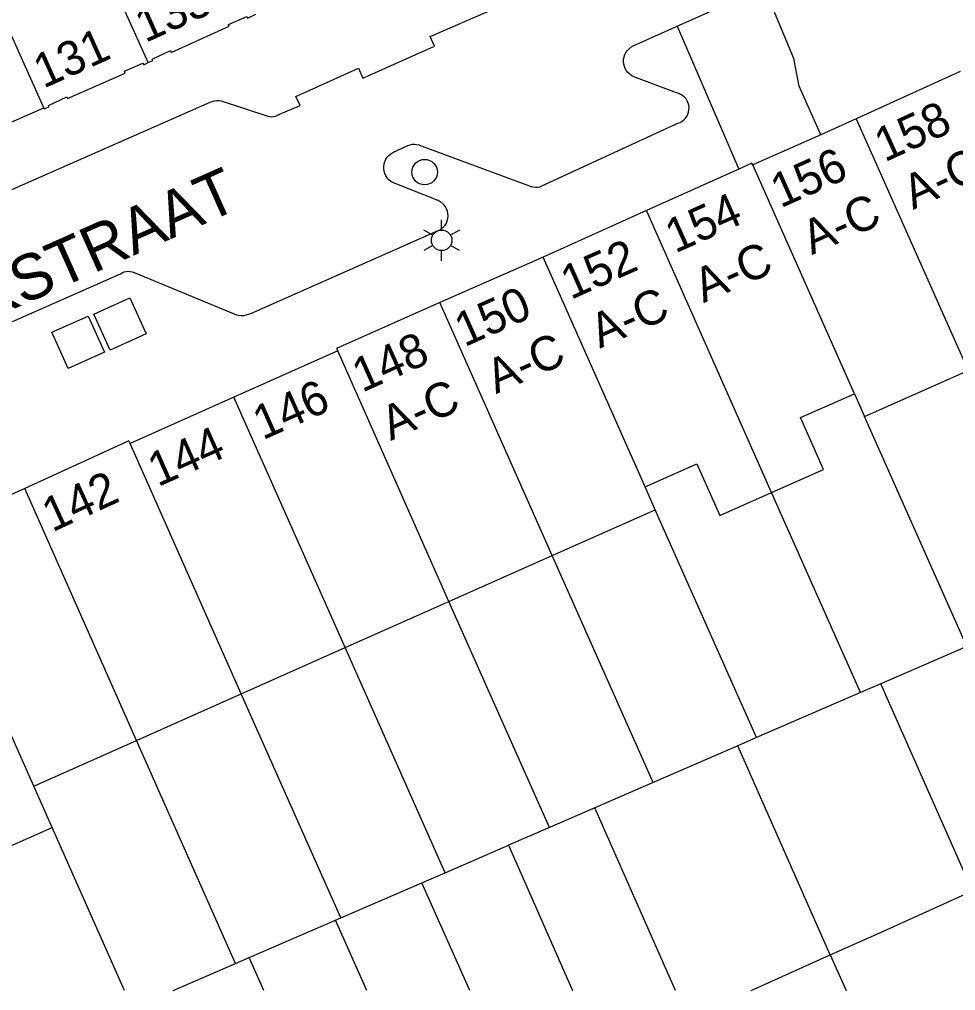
# Model space of a CAD drawing. Extents: x 122462 to 123306, y 485548 to 486417.
# Drawn here: x 123128.97 to 123170.16, y 485548.32 to 485591.02 of the extents above; entities that cross this region are included whole.
import ezdxf

# ---------------------------------------------------------------- set-up
doc = ezdxf.new("R2010")
doc.units = 0
for name, color, linetype in [('Level 1', 7, 'Continuous'), ('Level 17', 7, 'Continuous'), ('Level 19', 7, 'Continuous'), ('Level 4', 7, 'Continuous'), ('Level 42', 7, 'Continuous'), ('Level 50', 7, 'Continuous'), ('Level 53', 7, 'Continuous'), ('Level 58', 7, 'Continuous'), ('Level 59', 7, 'Continuous')]:
    doc.layers.add(name, color=color, linetype=linetype)

msp = doc.modelspace()

# ---------------------------------------------------------------- linework, layer by layer
at = {"layer": 'Level 1'}
for p, q in [((123170.364, 485588.739), (123165.789, 485586.65)), ((123125.439, 485585.11), (123130.049, 485587.14)), ((123165.789, 485586.65), (123164.224, 485585.952)), ((123164.224, 485585.952), (123161.24, 485584.621)), ((123160.618, 485584.439), (123156.557, 485582.613)), ((123156.557, 485582.613), (123152.017, 485580.563)), ((123152.017, 485580.563), (123147.469, 485578.569)), ((123142.978, 485576.445), (123138.411, 485574.409)), ((123166.157, 485573.557), (123170.71, 485575.58)), ((123138.411, 485574.409), (123133.845, 485572.373)), ((123165.708, 485574.566), (123166.157, 485573.557)), ((123156.949, 485569.465), (123156.501, 485570.474)), ((123129.207, 485570.393), (123124.689, 485568.37)), ((123152.413, 485567.45), (123156.949, 485569.465)), ((123147.872, 485565.431), (123152.413, 485567.45)), ((123143.303, 485563.401), (123147.872, 485565.431)), ((123138.734, 485561.371), (123143.303, 485563.401)), ((123134.126, 485559.323), (123138.734, 485561.371)), ((123129.605, 485557.314), (123134.126, 485559.323)), ((123130.415, 485555.492), (123129.605, 485557.314)), ((123161.161, 485548.322), (123164.645, 485549.888))]:
    msp.add_line(p, q, dxfattribs=at)
for points in [[(123134.641, 485589.121), (123134.841, 485589.211), (123134.811, 485589.281), (123135.621, 485589.651), (123135.651, 485589.571), (123138.201, 485590.721), (123138.171, 485590.791), (123138.981, 485591.151), (123139.011, 485591.081), (123139.376, 485591.246)], [(123130.049, 485587.14), (123130.07, 485587.09), (123130.275, 485587.183), (123130.248, 485587.244), (123131.061, 485587.611), (123131.091, 485587.541), (123133.621, 485588.661), (123133.591, 485588.741), (123134.411, 485589.101), (123134.441, 485589.031), (123134.641, 485589.121)], [(123161.24, 485584.621), (123161.199, 485584.699), (123160.618, 485584.439)], [(123147.469, 485578.569), (123142.929, 485576.549), (123142.978, 485576.445)], [(123162.065, 485570.22), (123164.35, 485571.235), (123163.338, 485573.512), (123165.708, 485574.566)], [(123133.845, 485572.373), (123133.789, 485572.489), (123129.207, 485570.393)], [(123156.501, 485570.474), (123158.769, 485571.482), (123159.781, 485569.205), (123162.065, 485570.22)], [(123125.053, 485556.499), (123127.101, 485557.409), (123128.359, 485554.579), (123130.415, 485555.492)], [(123164.645, 485549.888), (123166.829, 485550.866), (123170.901, 485552.703)]]:
    msp.add_lwpolyline(points, dxfattribs=at)
at = {"layer": 'Level 17'}
for q in [(123161.74, 485592.438), (123160.618, 485584.439)]:
    msp.add_line((123157.907, 485590.72), q, dxfattribs=at)
for points in [[(123164.224, 485585.952), (123163.282, 485588.094), (123163.044, 485589.305), (123161.74, 485592.438)], [(123122.564, 485580.878), (123137.364, 485587.377), (123137.455, 485587.419), (123137.551, 485587.447), (123137.651, 485587.46), (123137.751, 485587.456), (123137.85, 485587.437), (123139.9, 485586.765), (123139.983, 485586.749), (123140.067, 485586.745), (123140.151, 485586.752), (123140.233, 485586.769), (123140.312, 485586.797), (123140.387, 485586.836), (123141.327, 485587.231), (123141.128, 485587.639), (123143.892, 485588.877), (123144.084, 485588.445), (123147.233, 485589.846), (123147.048, 485590.265), (123149.812, 485591.479)], [(123146.261, 485585.534), (123146.362, 485585.539), (123146.462, 485585.529), (123146.56, 485585.505), (123146.653, 485585.466), (123151.491, 485583.68), (123151.582, 485583.655), (123151.675, 485583.644), (123151.769, 485583.648), (123151.862, 485583.666), (123151.95, 485583.698), (123157.941, 485586.458), (123158.036, 485586.494), (123158.124, 485586.543), (123158.204, 485586.605), (123158.274, 485586.678), (123158.333, 485586.76), (123158.379, 485586.851), (123158.411, 485586.946), (123158.429, 485587.046), (123158.432, 485587.147), (123158.42, 485587.248), (123158.394, 485587.345), (123158.354, 485587.438), (123158.3, 485587.524), (123158.235, 485587.601), (123158.159, 485587.668), (123158.073, 485587.723), (123157.981, 485587.764), (123157.884, 485587.792), (123156.007, 485588.499), (123155.912, 485588.547), (123155.825, 485588.608), (123155.747, 485588.681), (123155.681, 485588.765), (123155.627, 485588.857), (123155.587, 485588.955), (123155.562, 485589.059), (123155.551, 485589.165), (123155.556, 485589.271), (123155.576, 485589.376), (123155.61, 485589.476), (123155.659, 485589.571), (123155.721, 485589.658), (123155.794, 485589.735), (123155.878, 485589.801), (123155.97, 485589.854), (123157.907, 485590.72)], [(123126.506, 485576.784), (123133.427, 485579.829), (123133.501, 485579.88), (123133.582, 485579.919), (123133.668, 485579.943), (123133.758, 485579.952), (123133.847, 485579.945), (123133.935, 485579.924), (123134.017, 485579.888), (123138.52, 485578.031), (123138.626, 485578.012), (123138.734, 485578.005), (123138.842, 485578.01), (123138.949, 485578.027), (123139.053, 485578.055), (123139.154, 485578.094), (123147.372, 485581.719), (123147.468, 485581.765), (123147.557, 485581.824), (123147.636, 485581.896), (123147.703, 485581.978), (123147.758, 485582.07), (123147.798, 485582.169), (123147.823, 485582.272), (123147.833, 485582.379), (123147.827, 485582.485), (123147.805, 485582.589), (123147.768, 485582.689), (123147.717, 485582.783), (123147.652, 485582.868), (123147.575, 485582.942), (123147.489, 485583.004), (123147.394, 485583.053), (123145.502, 485583.802), (123145.403, 485583.845), (123145.311, 485583.902), (123145.228, 485583.972), (123145.156, 485584.053), (123145.097, 485584.143), (123145.051, 485584.242), (123145.02, 485584.346), (123145.005, 485584.453), (123145.005, 485584.561), (123145.021, 485584.668), (123145.053, 485584.772), (123145.099, 485584.87), (123145.159, 485584.96), (123145.231, 485585.04), (123145.315, 485585.11), (123145.407, 485585.166), (123146.067, 485585.48), (123146.162, 485585.514), (123146.261, 485585.534)]]:
    msp.add_lwpolyline(points, dxfattribs=at)
at = {"layer": 'Level 19'}
for p, q in [((123170.649, 485563.448), (123166.157, 485573.557)), ((123165.975, 485561.423), (123162.065, 485570.22)), ((123161.403, 485559.442), (123156.949, 485569.465)), ((123156.848, 485557.469), (123152.413, 485567.45)), ((123152.288, 485555.493), (123147.872, 485565.431)), ((123147.701, 485553.506), (123143.303, 485563.401)), ((123170.649, 485563.448), (123166.871, 485561.811)), ((123166.871, 485561.811), (123165.975, 485561.423)), ((123170.901, 485552.703), (123166.871, 485561.811)), ((123143.113, 485551.519), (123138.734, 485561.371)), ((123165.975, 485561.423), (123161.403, 485559.442)), ((123138.485, 485549.514), (123134.126, 485559.323)), ((123161.403, 485559.442), (123160.575, 485559.083)), ((123160.575, 485559.083), (123156.848, 485557.469)), ((123164.645, 485549.888), (123160.575, 485559.083)), ((123156.848, 485557.469), (123154.283, 485556.357)), ((123154.283, 485556.357), (123152.288, 485555.493)), ((123157.838, 485548.322), (123154.283, 485556.357)), ((123133.603, 485548.322), (123130.415, 485555.492)), ((123152.288, 485555.493), (123150.484, 485554.711)), ((123147.701, 485553.506), (123150.484, 485554.711)), ((123150.484, 485554.711), (123153.311, 485548.322)), ((123146.684, 485553.066), (123147.701, 485553.506)), ((123143.113, 485551.519), (123146.684, 485553.066)), ((123148.783, 485548.322), (123146.684, 485553.066)), ((123139.087, 485549.775), (123142.885, 485551.42)), ((123142.885, 485551.42), (123143.113, 485551.519)), ((123144.256, 485548.322), (123142.885, 485551.42)), ((123135.733, 485548.322), (123138.485, 485549.514)), ((123138.485, 485549.514), (123139.087, 485549.775)), ((123139.73, 485548.322), (123139.087, 485549.775))]:
    msp.add_line(p, q, dxfattribs=at)
at = {"layer": 'Level 4'}
for p, q in [((123134.641, 485589.121), (123129.7, 485600.122)), ((123130.049, 485587.14), (123125.14, 485598.073)), ((123165.789, 485586.65), (123170.71, 485575.58)), ((123165.708, 485574.566), (123161.24, 485584.621)), ((123162.065, 485570.22), (123156.557, 485582.613)), ((123156.501, 485570.474), (123152.017, 485580.563)), ((123152.413, 485567.45), (123147.469, 485578.569)), ((123147.872, 485565.431), (123142.978, 485576.445)), ((123143.303, 485563.401), (123138.411, 485574.409)), ((123138.734, 485561.371), (123133.845, 485572.373)), ((123134.126, 485559.323), (123129.207, 485570.393)), ((123129.605, 485557.314), (123124.689, 485568.37)), ((123164.645, 485549.888), (123165.338, 485548.322))]:
    msp.add_line(p, q, dxfattribs=at)
at = {"layer": 'Level 42'}
for points in [[(123132.962, 485576.479), (123132.248, 485578.069), (123133.838, 485578.783), (123134.552, 485577.193), (123132.962, 485576.479)], [(123131.119, 485575.669), (123130.403, 485577.265), (123131.999, 485577.981), (123132.715, 485576.385), (123131.119, 485575.669)]]:
    msp.add_lwpolyline(points, dxfattribs=at)
at = {"layer": 'Level 50'}
for p, q in [((123147.55, 485581.759), (123147.55, 485582.209)), ((123147.16, 485581.534), (123146.77, 485581.759)), ((123148.329, 485581.759), (123147.939, 485581.534)), ((123147.16, 485581.084), (123146.77, 485580.859)), ((123148.329, 485580.859), (123147.939, 485581.084)), ((123147.55, 485580.409), (123147.55, 485580.859))]:
    msp.add_line(p, q, dxfattribs=at)
msp.add_circle((123147.55, 485581.309), 0.45, dxfattribs=at)
at = {"layer": 'Level 53'}
msp.add_circle((123146.8, 485584.307), 0.56, dxfattribs=at)

# ---------------------------------------------------------------- texts
at = {"layer": 'Level 58'}
for s, rotation, p in [('133', 24.1788, (123134.51, 485589.98)), ('131', 24.1788, (123130.033, 485587.97)), ('158', 24.5261, (123167.039, 485584.731)), ('156', 24.0259, (123162.46, 485582.711)), ('A-C', 24.542, (123168.285, 485582.645)), ('154', 24.0362, (123157.822, 485580.725)), ('A-C', 24.039, (123163.832, 485580.653)), ('152', 24.0362, (123153.227, 485578.683)), ('A-C', 23.6743, (123159.067, 485578.544)), ('150', 24.0362, (123148.554, 485576.604)), ('A-C', 23.6743, (123154.507, 485576.545)), ('148', 24.0362, (123144.051, 485574.603)), ('A-C', 23.6743, (123149.939, 485574.542)), ('146', 24.0362, (123139.681, 485572.513)), ('A-C', 23.9859, (123145.311, 485572.486)), ('144', 24.0262, (123135.064, 485570.453)), ('142', 24.6587, (123130.423, 485568.465))]:
    msp.add_text(s, height=1.5, rotation=rotation, dxfattribs=at).set_placement(p)
at = {"layer": 'Level 59'}
msp.add_text('DERDE OOSTERPARKSTRAAT', height=2, rotation=24.0096, dxfattribs=at).set_placement((123102.903, 485566.781))

doc.saveas('drawing.dxf')
